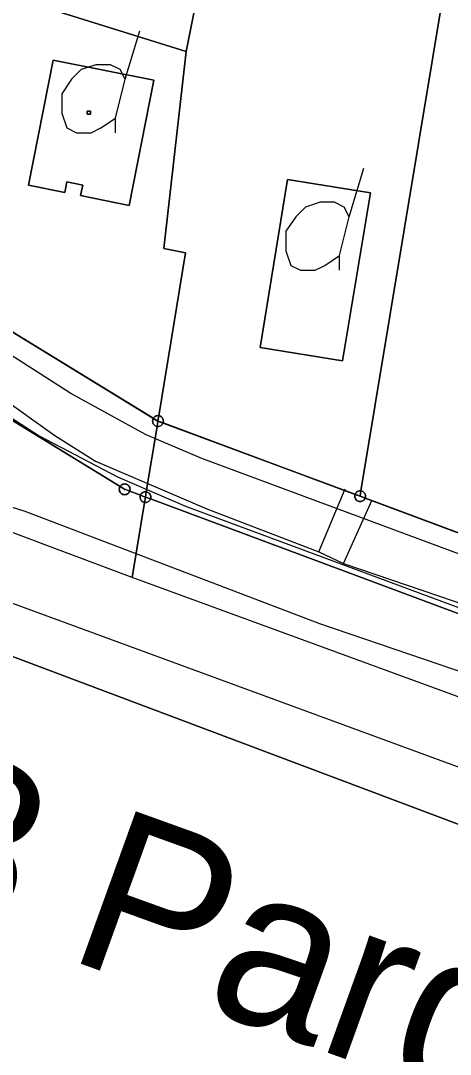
# Model space of a CAD drawing. Extents: x -645676 to -642474, y -1077513 to -1072613.
# Drawn here: x -644298.7 to -644259, y -1075031.7 to -1074936.1 of the extents above; entities that cross this region are included whole.
import ezdxf

# ---------------------------------------------------------------- set-up
doc = ezdxf.new("R2010")
doc.units = 0
for name, color, linetype in [('_elezni_n__tra_', 7, 'Continuous'), ('katastr_ln___zem____popis', 7, 'Continuous'), ('KN', 7, 'Continuous'), ('KULTURY_STAV', 7, 'Continuous'), ('KULTURY_ZNACKY', 7, 'Continuous'), ('Obvod_KP_', 7, 'Continuous'), ('OBVOD_PU', 7, 'Continuous'), ('PLYNOVOD', 7, 'Continuous'), ('SDELOVACI', 7, 'Continuous'), ('Silnice_II__t__dy_a_III__t__dy', 7, 'Continuous')]:
    doc.layers.add(name, color=color, linetype=linetype)

# ---------------------------------------------------------------- blocks, each defined once
blk = doc.blocks.new('$431')
blk.add_line((0.63, 0.99), (0.9, 1.89))
blk.add_lwpolyline([(0.45, 0), (0.45, 0.27), (0.63, 0.99), (0.54, 1.17), (0.36, 1.26), (0.09, 1.26), (-0.18, 1.17), (-0.36, 0.99), (-0.54, 0.72), (-0.54, 0.36), (-0.45, 0.09), (-0.27, 0), (0, 0), (0.18, 0.09), (0.45, 0.27)])

msp = doc.modelspace()

# ---------------------------------------------------------------- linework, layer by layer
at = {"layer": '_elezni_n__tra_'}
msp.add_lwpolyline([(-645032.05, -1074719.88), (-645007.73, -1074729.17), (-644983.14, -1074736.55), (-644942.37, -1074750.02), (-644914.47, -1074760.84), (-644882.89, -1074772.03), (-644837.1, -1074789.71), (-644791.46, -1074806.27), (-644722.98, -1074831.82), (-644692.05, -1074843.35), (-644645.1, -1074860.33), (-644595.62, -1074879.05), (-644567.2, -1074889.68), (-644538.28, -1074900.75), (-644463.04, -1074928.93), (-644414.14, -1074947.15), (-644324.54, -1074980.78), (-644238.86, -1075012.25), (-644147.17, -1075045.91), (-644073.62, -1075073.69), (-644009.64, -1075097.37)], dxfattribs=at)
at = {"layer": 'KN'}
for points in [[(-644280.43, -1074923.89), (-644283.41, -1074938.93), (-644312.92, -1074929.68)], [(-644259.25, -1074931.24), (-644267.24, -1074979.59), (-644267.32, -1074979.58), (-644267.41, -1074979.59), (-644267.49, -1074979.61), (-644267.57, -1074979.65), (-644267.64, -1074979.7), (-644267.7, -1074979.76), (-644267.75, -1074979.83), (-644267.79, -1074979.91), (-644285.55, -1074973.29), (-644285.53, -1074973.21), (-644285.52, -1074973.12), (-644285.53, -1074973.03), (-644285.55, -1074972.95), (-644285.59, -1074972.87), (-644285.64, -1074972.8), (-644285.7, -1074972.74), (-644285.77, -1074972.69), (-644285.85, -1074972.65), (-644285.93, -1074972.63), (-644285.94, -1074972.63), (-644283.47, -1074957.55), (-644285.49, -1074957.14), (-644283.41, -1074938.93), (-644280.43, -1074923.89)], [(-644249.1, -1074986.88), (-644266.85, -1074980.25), (-644266.83, -1074980.17), (-644266.82, -1074980.08), (-644266.83, -1074979.99), (-644266.85, -1074979.91), (-644266.89, -1074979.83), (-644266.94, -1074979.76), (-644267, -1074979.7), (-644267.07, -1074979.65), (-644267.15, -1074979.61), (-644267.23, -1074979.59), (-644267.24, -1074979.59), (-644259.25, -1074931.24)], [(-644318.2, -1074953.42), (-644286.45, -1074972.86), (-644286.45, -1074972.87), (-644286.49, -1074972.95), (-644286.51, -1074973.03), (-644286.52, -1074973.12), (-644286.51, -1074973.21), (-644286.49, -1074973.29), (-644286.45, -1074973.37), (-644286.4, -1074973.44), (-644286.34, -1074973.5), (-644286.27, -1074973.55), (-644286.19, -1074973.59), (-644286.11, -1074973.61), (-644286.1, -1074973.61), (-644287.1, -1074979.67), (-644287.18, -1074979.66), (-644287.27, -1074979.67), (-644287.35, -1074979.69), (-644287.43, -1074979.73), (-644287.5, -1074979.78), (-644287.56, -1074979.84), (-644287.61, -1074979.91), (-644287.65, -1074979.98), (-644288.63, -1074979.62), (-644288.63, -1074979.61), (-644288.61, -1074979.53), (-644288.6, -1074979.44), (-644288.61, -1074979.35), (-644288.63, -1074979.27), (-644288.67, -1074979.19), (-644288.72, -1074979.12), (-644288.78, -1074979.06), (-644288.85, -1074979.01), (-644288.93, -1074978.97), (-644289.01, -1074978.95), (-644289.1, -1074978.94), (-644289.19, -1074978.95), (-644289.27, -1074978.97), (-644289.35, -1074979.01), (-644289.42, -1074979.06), (-644289.48, -1074979.12), (-644289.53, -1074979.18), (-644319.34, -1074960.93)], [(-644319.34, -1074960.93), (-644289.53, -1074979.18), (-644289.53, -1074979.19), (-644289.57, -1074979.27), (-644289.59, -1074979.35), (-644289.6, -1074979.44), (-644289.59, -1074979.53), (-644289.57, -1074979.61), (-644289.53, -1074979.69), (-644289.48, -1074979.76), (-644289.42, -1074979.82), (-644289.35, -1074979.87), (-644289.27, -1074979.91), (-644289.19, -1074979.93), (-644289.1, -1074979.94), (-644289.01, -1074979.93), (-644288.93, -1074979.91), (-644288.85, -1074979.87), (-644288.78, -1074979.82), (-644288.72, -1074979.76), (-644288.67, -1074979.69), (-644288.63, -1074979.62), (-644287.65, -1074979.98), (-644287.65, -1074979.99), (-644287.67, -1074980.07), (-644287.68, -1074980.16), (-644287.67, -1074980.25), (-644287.65, -1074980.33), (-644287.61, -1074980.41), (-644287.56, -1074980.48), (-644287.5, -1074980.54), (-644287.43, -1074980.59), (-644287.35, -1074980.63), (-644287.27, -1074980.65), (-644287.26, -1074980.65), (-644288.4, -1074987.6), (-644322.8, -1074974.71)], [(-644285.55, -1074973.29), (-644286.01, -1074973.12), (-644286.01, -1074973.11), (-644286.02, -1074973.11), (-644285.94, -1074972.63), (-644285.93, -1074972.63), (-644285.85, -1074972.65), (-644285.77, -1074972.69), (-644285.7, -1074972.74), (-644285.64, -1074972.8), (-644285.59, -1074972.87), (-644285.55, -1074972.95), (-644285.53, -1074973.03), (-644285.52, -1074973.12), (-644285.53, -1074973.21), (-644285.55, -1074973.29)], [(-644231.78, -1075000.79), (-644286.71, -1074980.33), (-644286.69, -1074980.25), (-644286.68, -1074980.16), (-644286.69, -1074980.07), (-644286.71, -1074979.99), (-644286.75, -1074979.91), (-644286.8, -1074979.84), (-644286.86, -1074979.78), (-644286.93, -1074979.73), (-644287.01, -1074979.69), (-644287.09, -1074979.67), (-644287.1, -1074979.67), (-644286.1, -1074973.61), (-644286.02, -1074973.62), (-644285.93, -1074973.61), (-644285.85, -1074973.59), (-644285.77, -1074973.55), (-644285.7, -1074973.5), (-644285.64, -1074973.44), (-644285.59, -1074973.37), (-644285.55, -1074973.29), (-644267.79, -1074979.91), (-644267.81, -1074979.99), (-644267.82, -1074980.08), (-644267.81, -1074980.17), (-644267.79, -1074980.25), (-644267.75, -1074980.33), (-644267.7, -1074980.4), (-644267.64, -1074980.46), (-644267.57, -1074980.51), (-644267.49, -1074980.55), (-644267.41, -1074980.57), (-644267.32, -1074980.58), (-644267.23, -1074980.57), (-644267.15, -1074980.55), (-644267.07, -1074980.51), (-644267, -1074980.46), (-644266.94, -1074980.4), (-644266.89, -1074980.33), (-644266.85, -1074980.25), (-644249.1, -1074986.88)], [(-644286.01, -1074973.12), (-644286.02, -1074973.12), (-644286.02, -1074973.11), (-644286.01, -1074973.11), (-644286.01, -1074973.12)], [(-644289.09, -1074979.44), (-644289.1, -1074979.44), (-644289.11, -1074979.43), (-644289.1, -1074979.43), (-644289.09, -1074979.43), (-644289.09, -1074979.44)], [(-644266.85, -1074980.25), (-644267.31, -1074980.08), (-644267.31, -1074980.07), (-644267.32, -1074980.07), (-644267.24, -1074979.59), (-644267.23, -1074979.59), (-644267.15, -1074979.61), (-644267.07, -1074979.65), (-644267, -1074979.7), (-644266.94, -1074979.76), (-644266.89, -1074979.83), (-644266.85, -1074979.91), (-644266.83, -1074979.99), (-644266.82, -1074980.08), (-644266.83, -1074980.17), (-644266.85, -1074980.25)], [(-644286.71, -1074980.33), (-644287.17, -1074980.16), (-644287.17, -1074980.15), (-644287.18, -1074980.15), (-644287.1, -1074979.67), (-644287.09, -1074979.67), (-644287.01, -1074979.69), (-644286.93, -1074979.73), (-644286.86, -1074979.78), (-644286.8, -1074979.84), (-644286.75, -1074979.91), (-644286.71, -1074979.99), (-644286.69, -1074980.07), (-644286.68, -1074980.16), (-644286.69, -1074980.25), (-644286.71, -1074980.33)], [(-644287.17, -1074980.16), (-644287.18, -1074980.16), (-644287.18, -1074980.15), (-644287.17, -1074980.15), (-644287.17, -1074980.16)], [(-644267.31, -1074980.08), (-644267.32, -1074980.08), (-644267.32, -1074980.07), (-644267.31, -1074980.07), (-644267.31, -1074980.08)]]:
    msp.add_lwpolyline(points, dxfattribs=at)
for points in [[(-644283.41, -1074938.93), (-644285.49, -1074957.14), (-644283.47, -1074957.55), (-644285.94, -1074972.63), (-644286.02, -1074972.62), (-644286.11, -1074972.63), (-644286.19, -1074972.65), (-644286.27, -1074972.69), (-644286.34, -1074972.74), (-644286.4, -1074972.8), (-644286.45, -1074972.86), (-644318.2, -1074953.42), (-644312.92, -1074929.68)], [(-644286.41, -1074941.58), (-644288.69, -1074953.16), (-644293.19, -1074952.26), (-644292.98, -1074951.28), (-644294.45, -1074950.99), (-644294.65, -1074951.97), (-644298, -1074951.3), (-644295.73, -1074939.72)], [(-644286.41, -1074941.58), (-644295.73, -1074939.72), (-644298, -1074951.3), (-644294.65, -1074951.97), (-644294.45, -1074950.99), (-644292.98, -1074951.28), (-644293.19, -1074952.26), (-644288.69, -1074953.16)], [(-644292.27, -1074944.73), (-644292.57, -1074944.73), (-644292.57, -1074944.43), (-644292.27, -1074944.43)], [(-644292.27, -1074944.73), (-644292.27, -1074944.43), (-644292.57, -1074944.43), (-644292.57, -1074944.73)], [(-644266.37, -1074951.99), (-644268.94, -1074967.56), (-644276.58, -1074966.32), (-644274.03, -1074950.75)], [(-644266.37, -1074951.99), (-644274.03, -1074950.75), (-644276.58, -1074966.32), (-644268.94, -1074967.56)], [(-644286.03, -1074973.11), (-644286.03, -1074973.12), (-644286.03, -1074973.13), (-644286.02, -1074973.13), (-644286.1, -1074973.61), (-644286.11, -1074973.61), (-644286.19, -1074973.59), (-644286.27, -1074973.55), (-644286.34, -1074973.5), (-644286.4, -1074973.44), (-644286.45, -1074973.37), (-644286.49, -1074973.29), (-644286.51, -1074973.21), (-644286.52, -1074973.12), (-644286.51, -1074973.03), (-644286.49, -1074972.95), (-644286.45, -1074972.87), (-644286.45, -1074972.86)], [(-644285.94, -1074972.63), (-644286.02, -1074973.11), (-644286.03, -1074973.11), (-644286.45, -1074972.86), (-644286.4, -1074972.8), (-644286.34, -1074972.74), (-644286.27, -1074972.69), (-644286.19, -1074972.65), (-644286.11, -1074972.63), (-644286.02, -1074972.62)], [(-644285.55, -1074973.29), (-644285.59, -1074973.37), (-644285.64, -1074973.44), (-644285.7, -1074973.5), (-644285.77, -1074973.55), (-644285.85, -1074973.59), (-644285.93, -1074973.61), (-644286.02, -1074973.62), (-644286.1, -1074973.61), (-644286.02, -1074973.13), (-644286.01, -1074973.13), (-644286.01, -1074973.12)], [(-644286.02, -1074973.12), (-644286.02, -1074973.13), (-644286.03, -1074973.13), (-644286.03, -1074973.12), (-644286.03, -1074973.11)], [(-644286.02, -1074973.12), (-644286.03, -1074973.11), (-644286.02, -1074973.11)], [(-644286.01, -1074973.12), (-644286.01, -1074973.13), (-644286.02, -1074973.13), (-644286.02, -1074973.12)], [(-644289.11, -1074979.43), (-644289.11, -1074979.44), (-644289.11, -1074979.45), (-644289.1, -1074979.45), (-644289.09, -1074979.45), (-644289.09, -1074979.44), (-644288.63, -1074979.62), (-644288.67, -1074979.69), (-644288.72, -1074979.76), (-644288.78, -1074979.82), (-644288.85, -1074979.87), (-644288.93, -1074979.91), (-644289.01, -1074979.93), (-644289.1, -1074979.94), (-644289.19, -1074979.93), (-644289.27, -1074979.91), (-644289.35, -1074979.87), (-644289.42, -1074979.82), (-644289.48, -1074979.76), (-644289.53, -1074979.69), (-644289.57, -1074979.61), (-644289.59, -1074979.53), (-644289.6, -1074979.44), (-644289.59, -1074979.35), (-644289.57, -1074979.27), (-644289.53, -1074979.19), (-644289.53, -1074979.18)], [(-644288.63, -1074979.62), (-644289.09, -1074979.44), (-644289.09, -1074979.43), (-644289.1, -1074979.43), (-644289.11, -1074979.43), (-644289.53, -1074979.18), (-644289.48, -1074979.12), (-644289.42, -1074979.06), (-644289.35, -1074979.01), (-644289.27, -1074978.97), (-644289.19, -1074978.95), (-644289.1, -1074978.94), (-644289.01, -1074978.95), (-644288.93, -1074978.97), (-644288.85, -1074979.01), (-644288.78, -1074979.06), (-644288.72, -1074979.12), (-644288.67, -1074979.19), (-644288.63, -1074979.27), (-644288.61, -1074979.35), (-644288.6, -1074979.44), (-644288.61, -1074979.53), (-644288.63, -1074979.61)], [(-644289.09, -1074979.44), (-644289.09, -1074979.45), (-644289.1, -1074979.45), (-644289.11, -1074979.45), (-644289.11, -1074979.44), (-644289.11, -1074979.43), (-644289.1, -1074979.44)], [(-644267.24, -1074979.59), (-644267.32, -1074980.07), (-644267.33, -1074980.07), (-644267.33, -1074980.08), (-644267.79, -1074979.91), (-644267.75, -1074979.83), (-644267.7, -1074979.76), (-644267.64, -1074979.7), (-644267.57, -1074979.65), (-644267.49, -1074979.61), (-644267.41, -1074979.59), (-644267.32, -1074979.58)], [(-644231.78, -1075000.79), (-644231.8, -1075000.87), (-644231.81, -1075000.96), (-644231.8, -1075001.05), (-644231.78, -1075001.13), (-644231.74, -1075001.21), (-644231.69, -1075001.28), (-644231.63, -1075001.34), (-644231.56, -1075001.39), (-644231.48, -1075001.43), (-644231.41, -1075001.45), (-644232.72, -1075008), (-644288.4, -1074987.6), (-644287.26, -1074980.65), (-644287.18, -1074980.66), (-644287.09, -1074980.65), (-644287.01, -1074980.63), (-644286.93, -1074980.59), (-644286.86, -1074980.54), (-644286.8, -1074980.48), (-644286.75, -1074980.41), (-644286.71, -1074980.33)], [(-644287.19, -1074980.16), (-644287.19, -1074980.17), (-644287.18, -1074980.17), (-644287.26, -1074980.65), (-644287.27, -1074980.65), (-644287.35, -1074980.63), (-644287.43, -1074980.59), (-644287.5, -1074980.54), (-644287.56, -1074980.48), (-644287.61, -1074980.41), (-644287.65, -1074980.33), (-644287.67, -1074980.25), (-644287.68, -1074980.16), (-644287.67, -1074980.07), (-644287.65, -1074979.99), (-644287.65, -1074979.98)], [(-644287.1, -1074979.67), (-644287.18, -1074980.15), (-644287.19, -1074980.15), (-644287.19, -1074980.16), (-644287.65, -1074979.98), (-644287.61, -1074979.91), (-644287.56, -1074979.84), (-644287.5, -1074979.78), (-644287.43, -1074979.73), (-644287.35, -1074979.69), (-644287.27, -1074979.67), (-644287.18, -1074979.66)], [(-644286.71, -1074980.33), (-644286.75, -1074980.41), (-644286.8, -1074980.48), (-644286.86, -1074980.54), (-644286.93, -1074980.59), (-644287.01, -1074980.63), (-644287.09, -1074980.65), (-644287.18, -1074980.66), (-644287.26, -1074980.65), (-644287.18, -1074980.17), (-644287.17, -1074980.17), (-644287.17, -1074980.16)], [(-644287.18, -1074980.16), (-644287.19, -1074980.16), (-644287.19, -1074980.15), (-644287.18, -1074980.15)], [(-644287.18, -1074980.16), (-644287.18, -1074980.17), (-644287.19, -1074980.17), (-644287.19, -1074980.16)], [(-644287.17, -1074980.16), (-644287.17, -1074980.17), (-644287.18, -1074980.17), (-644287.18, -1074980.16)], [(-644267.33, -1074980.08), (-644267.33, -1074980.09), (-644267.32, -1074980.09), (-644267.31, -1074980.09), (-644267.31, -1074980.08), (-644266.85, -1074980.25), (-644266.89, -1074980.33), (-644266.94, -1074980.4), (-644267, -1074980.46), (-644267.07, -1074980.51), (-644267.15, -1074980.55), (-644267.23, -1074980.57), (-644267.32, -1074980.58), (-644267.41, -1074980.57), (-644267.49, -1074980.55), (-644267.57, -1074980.51), (-644267.64, -1074980.46), (-644267.7, -1074980.4), (-644267.75, -1074980.33), (-644267.79, -1074980.25), (-644267.81, -1074980.17), (-644267.82, -1074980.08), (-644267.81, -1074979.99), (-644267.79, -1074979.91)], [(-644267.32, -1074980.08), (-644267.33, -1074980.08), (-644267.33, -1074980.07), (-644267.32, -1074980.07)], [(-644267.32, -1074980.08), (-644267.31, -1074980.08), (-644267.31, -1074980.09), (-644267.32, -1074980.09), (-644267.33, -1074980.09), (-644267.33, -1074980.08)]]:
    msp.add_lwpolyline(points, close=True, dxfattribs=at)
at = {"layer": 'KULTURY_STAV'}
for points in [[(-644127.45, -1075086.98), (-644129.42, -1075059.78), (-644147.15, -1075053.4), (-644187.28, -1075037.16), (-644343.27, -1074978.43), (-644510.38, -1074916.7), (-644549.16, -1074903.47), (-644556.33, -1074901.02), (-644557.93, -1074900.48), (-644558.03, -1074904.5), (-644560.18, -1074990.72), (-644561.36, -1075031.63), (-644563.77, -1075059.63), (-644570.53, -1075092.51)], [(-644549.16, -1074903.47), (-644510.38, -1074916.7), (-644343.27, -1074978.43), (-644187.28, -1075037.16), (-644147.15, -1075053.4), (-644150.84, -1075051.91), (-644150.35, -1075080.54), (-644148.65, -1075103.5)], [(-644318.2, -1074953.42), (-644286.02, -1074973.12), (-644267.32, -1074980.08), (-644248.63, -1074987.05), (-644229.93, -1074994.01), (-644203.49, -1075003.85), (-644199.69, -1075005.26), (-644185.67, -1075010.49), (-644175.32, -1075014.34), (-644151.01, -1075023.4), (-644132.56, -1075030.27), (-644126.29, -1075026.29), (-644124.14, -1075003.93), (-644123.87, -1075001.12), (-644121.22, -1074974.56), (-644120.29, -1074967.74), (-644116.71, -1074949.63), (-644115.89, -1074941.48), (-644114.12, -1074927.36)], [(-644114.12, -1074927.36), (-644115.89, -1074941.48), (-644116.71, -1074949.63), (-644120.29, -1074967.74), (-644121.22, -1074974.56), (-644123.87, -1075001.12), (-644124.14, -1075003.93), (-644126.29, -1075026.29), (-644132.56, -1075030.27), (-644151.01, -1075023.4), (-644175.32, -1075014.34), (-644185.67, -1075010.49), (-644199.69, -1075005.26), (-644203.49, -1075003.85), (-644229.93, -1074994.01), (-644248.63, -1074987.05), (-644267.32, -1074980.08), (-644286.02, -1074973.12), (-644318.2, -1074953.42)], [(-644295.73, -1074939.72), (-644286.41, -1074941.58), (-644288.69, -1074953.16), (-644293.19, -1074952.26), (-644292.98, -1074951.28), (-644294.45, -1074950.99), (-644294.65, -1074951.97), (-644298, -1074951.3), (-644295.73, -1074939.72)], [(-644295.73, -1074939.72), (-644298, -1074951.3), (-644294.65, -1074951.97), (-644294.45, -1074950.99), (-644292.98, -1074951.28), (-644293.19, -1074952.26), (-644288.69, -1074953.16), (-644286.41, -1074941.58), (-644295.73, -1074939.72)], [(-644274.03, -1074950.75), (-644266.37, -1074951.99), (-644268.94, -1074967.56), (-644276.58, -1074966.32), (-644274.03, -1074950.75)], [(-644274.03, -1074950.75), (-644276.58, -1074966.32), (-644268.94, -1074967.56), (-644266.37, -1074951.99), (-644274.03, -1074950.75)]]:
    msp.add_lwpolyline(points, dxfattribs=at)
at = {"layer": 'Obvod_KP_'}
msp.add_lwpolyline([(-644001.9, -1074706.23), (-644008.32, -1074716.63), (-644019.09, -1074732.87), (-644030.63, -1074748.76), (-644033.82, -1074752.54), (-644037.42, -1074756.98), (-644021.6, -1074853.49), (-644044.37, -1075005.55), (-644052.47, -1075075.41), (-644064.86, -1075071.09), (-644069.64, -1075069.16), (-644109.1, -1075052.98), (-644128.16, -1075045.7), (-644186.2, -1075024.53), (-644202.35, -1075018.82), (-644232.72, -1075008), (-644288.4, -1074987.6), (-644322.8, -1074974.71)], dxfattribs=at)
at = {"layer": 'OBVOD_PU'}
msp.add_lwpolyline([(-644001.9, -1074706.23), (-644008.32, -1074716.63), (-644019.09, -1074732.87), (-644030.63, -1074748.76), (-644033.82, -1074752.54), (-644037.42, -1074756.98), (-644021.6, -1074853.49), (-644044.37, -1075005.55), (-644052.47, -1075075.41), (-644064.86, -1075071.09), (-644069.64, -1075069.16), (-644109.1, -1075052.98), (-644128.16, -1075045.7), (-644186.2, -1075024.53), (-644202.35, -1075018.82), (-644232.72, -1075008), (-644288.4, -1074987.6), (-644322.8, -1074974.71)], dxfattribs=at)
at = {"layer": 'PLYNOVOD'}
for p, q in [((-644302.33, -1074969.62), (-644295.57, -1074974.45)), ((-644295.57, -1074974.45), (-644291.8, -1074976.82)), ((-644291.8, -1074976.82), (-644281.49, -1074981.26)), ((-644271.15, -1074985.23), (-644268.71, -1074979.4)), ((-644268.87, -1074986.3), (-644266.2, -1074980.4)), ((-644281.49, -1074981.26), (-644271.15, -1074985.23)), ((-644271.15, -1074985.23), (-644268.87, -1074986.3)), ((-644268.87, -1074986.3), (-644257.16, -1074990.29))]:
    msp.add_line(p, q, dxfattribs=at)
at = {"layer": 'SDELOVACI'}
msp.add_lwpolyline([(-644002.79, -1075089.11), (-644042.73, -1075074.42), (-644069.86, -1075063.79), (-644083.25, -1075059.36), (-644087.92, -1075057.48), (-644105.16, -1075051.43), (-644110, -1075049.52), (-644120.01, -1075045.24), (-644121.45, -1075045.05), (-644128.23, -1075043.92), (-644131.73, -1075043.14), (-644158.21, -1075032.34), (-644190.07, -1075020.69), (-644230.88, -1075005.93), (-644251.78, -1074998.47), (-644271.04, -1074991.9), (-644298.31, -1074981.49), (-644302.82, -1074980.07), (-644321.09, -1074973.09)], dxfattribs=at)
at = {"layer": 'Silnice_II__t__dy_a_III__t__dy'}
for p, q in [((-644294.09, -1074970.57), (-644318.95, -1074954.64)), ((-644321.23, -1074958.97), (-644297, -1074974.49)), ((-644287.1, -1074974.39), (-644294.09, -1074970.57)), ((-644297, -1074974.49), (-644289.77, -1074978.27)), ((-644281.95, -1074976.58), (-644287.1, -1074974.39)), ((-644249.34, -1074988.7), (-644281.95, -1074976.58)), ((-644289.77, -1074978.27), (-644283.47, -1074980.99)), ((-644283.47, -1074980.99), (-644250.71, -1074993.18))]:
    msp.add_line(p, q, dxfattribs=at)

# ---------------------------------------------------------------- block references
at = {"layer": 'KULTURY_ZNACKY', "xscale": 5, "yscale": 5}
for p in [(-644292.21, -1074946.44), (-644271.48, -1074959.16)]:
    msp.add_blockref('$431', p, dxfattribs=at)

# ---------------------------------------------------------------- texts
at = {"layer": 'katastr_ln___zem____popis'}
msp.add_text('238 Pardubice - Havlíčkův Brod', height=15, rotation=340.176, dxfattribs=at).set_placement((-644331.43, -1075009.55))

doc.saveas('drawing.dxf')
